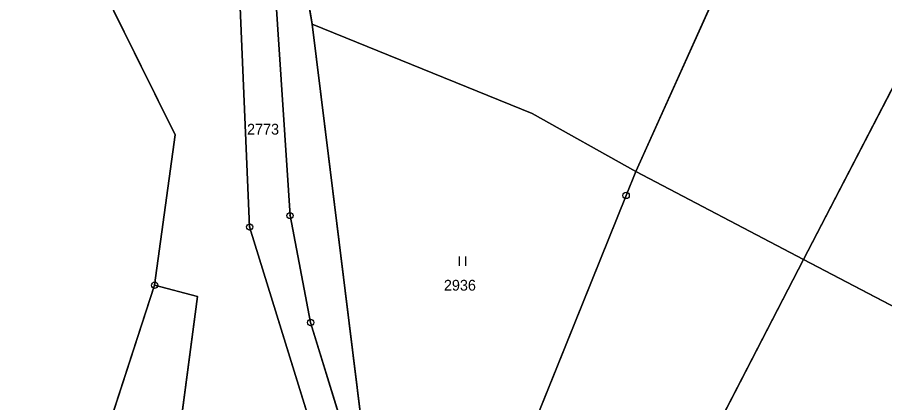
# Model space of a CAD drawing. Extents: x -689422 to -685210, y -987725 to -982160.
# Drawn here: x -686131.3 to -685994.3, y -985953.3 to -985892.5 of the extents above; entities that cross this region are included whole.
import ezdxf

# ---------------------------------------------------------------- set-up
doc = ezdxf.new("R2010")
doc.units = 0
for name, color, linetype in [('KN_Hranice_parcel', 7, 'Continuous'), ('KN_Parcelni cisla', 7, 'Continuous'), ('KN_Polygon parcely', 7, 'Continuous'), ('KN_POZEMKY_ORNA PUDA', 7, 'Continuous'), ('KN_POZEMKY_OSTATNI PLOCHA', 7, 'Continuous'), ('KN_POZEMKY_TTP', 7, 'Continuous'), ('KN_VYUZITI_14_ostatni plocha_dráha', 7, 'Continuous'), ('KN_VYUZITI_17_ostatni plocha_ostatni komunikace', 7, 'Continuous'), ('KN_VYUZITI_26_ostatni plocha_jina plocha', 7, 'Continuous'), ('KN_Značky bodu BP', 7, 'Continuous'), ('KN_Značky kultur', 7, 'Continuous')]:
    doc.layers.add(name, color=color, linetype=linetype)

msp = doc.modelspace()

# ---------------------------------------------------------------- linework, layer by layer
at = {"layer": 'KN_Hranice_parcel'}
for p, q in [((-686084.74, -985893.57), (-686074.75, -985973.83)), ((-686007.1, -985930.7), (-686033.6, -985916.85)), ((-686007.1, -985930.7), (-685969.8, -985950.2)), ((-686109.6, -985934.77), (-686126.79, -985987.51))]:
    msp.add_line(p, q, dxfattribs=at)
for points in [[(-685862.14, -985651.37), (-685940.84, -985803.04), (-686007.1, -985930.7)], [(-686000.84, -985852.53), (-686012.93, -985846.75), (-686027.39, -985838.92), (-686052.1, -985821.5), (-686066.93, -985815.15), (-686084.32, -985811.32), (-686101.95, -985804.21), (-686104.49, -985817.17), (-686097.73, -985849.89), (-686088.97, -985867.6), (-686084.74, -985893.57)], [(-686074.75, -985973.83), (-686084.96, -985940.65), (-686088.21, -985923.78), (-686090.44, -985889.6), (-686116.62, -985817.66)], [(-686033.6, -985916.85), (-686017.02, -985880.05), (-686000.84, -985852.53)], [(-686104.75, -985872.98), (-686096.11, -985890.94), (-686094.6, -985925.58), (-686078.74, -985976.87), (-686077.82, -986005.63)], [(-686109.6, -985934.77), (-686106.33, -985911.04), (-686122.45, -985878.56)], [(-686033.6, -985916.85), (-686049.96, -985907.66), (-686084.74, -985893.57)], [(-686069.92, -986006.85), (-686035.13, -985920.61), (-686033.6, -985916.85)], [(-686007.1, -985930.7), (-686022.4, -985960.19), (-686050.98, -986015.26)], [(-686106.66, -985965.56), (-686102.82, -985936.55), (-686109.6, -985934.77)]]:
    msp.add_lwpolyline(points, dxfattribs=at)
at = {"layer": 'KN_Polygon parcely'}
for points in [[(-686000.84, -985852.53), (-686017.02, -985880.05), (-686033.6, -985916.85), (-686007.1, -985930.7), (-685940.84, -985803.04), (-685862.14, -985651.37), (-685866.82, -985650.65), (-685871.2, -985648.73), (-685934.3, -985730.94), (-685988.85, -985800.53), (-686002.41, -985821.3), (-686011.22, -985834.09), (-686013.69, -985837.67), (-686014.82, -985839.31)], [(-686111.18, -985805.32), (-686116.62, -985817.66), (-686090.44, -985889.6), (-686088.21, -985923.78), (-686084.96, -985940.65), (-686074.75, -985973.83), (-686084.74, -985893.57), (-686088.97, -985867.6), (-686097.73, -985849.89), (-686104.49, -985817.17), (-686101.95, -985804.21), (-686084.32, -985811.32), (-686066.93, -985815.15), (-686052.1, -985821.5), (-686027.39, -985838.92), (-686012.93, -985846.75), (-686000.84, -985852.53), (-686014.82, -985839.31), (-686013.69, -985837.67), (-686046.02, -985820.9), (-686059.9, -985814.48), (-686076.65, -985807.64), (-686107.06, -985795.93)], [(-686101.95, -985804.21), (-686104.49, -985817.17), (-686097.73, -985849.89), (-686088.97, -985867.6), (-686084.74, -985893.57), (-686049.96, -985907.66), (-686033.6, -985916.85), (-686017.02, -985880.05), (-686000.84, -985852.53), (-686012.93, -985846.75), (-686027.39, -985838.92), (-686052.1, -985821.5), (-686066.93, -985815.15), (-686084.32, -985811.32)], [(-686106.86, -985853.08), (-686104.75, -985872.98), (-686096.11, -985890.94), (-686094.6, -985925.58), (-686078.74, -985976.87), (-686077.82, -986005.63), (-686077.89, -986020.76), (-686073.8, -986018.41), (-686074.75, -985973.83), (-686084.96, -985940.65), (-686088.21, -985923.78), (-686090.44, -985889.6), (-686116.62, -985817.66)], [(-686122.45, -985878.56), (-686128.57, -985843.07), (-686138.45, -985874.09), (-686143.08, -985886.34), (-686143.63, -985899.91), (-686152.48, -985921.28), (-686173.39, -985969.43), (-686153.74, -985974.71), (-686126.79, -985987.51), (-686109.6, -985934.77), (-686106.33, -985911.04)], [(-686033.6, -985916.85), (-686049.96, -985907.66), (-686084.74, -985893.57), (-686074.75, -985973.83), (-686069.92, -986006.85), (-686035.13, -985920.61)], [(-686033.6, -985916.85), (-686035.13, -985920.61), (-686069.92, -986006.85), (-686060.2, -986009.4), (-686050.98, -986015.26), (-686022.4, -985960.19), (-686007.1, -985930.7)], [(-685976.1, -985976.15), (-685970.83, -985955.03), (-685969.8, -985950.2), (-686007.1, -985930.7), (-686022.4, -985960.19), (-686050.98, -986015.26), (-686018.2, -986036.1)], [(-686102.82, -985936.55), (-686109.6, -985934.77), (-686126.79, -985987.51), (-686120.23, -985990.58), (-686109.11, -985995.83), (-686106.66, -985965.56)]]:
    msp.add_lwpolyline(points, close=True, dxfattribs=at)
for points in [[(-685940.84, -985803.04), (-686007.1, -985930.7), (-685969.8, -985950.2)], [(-686122.45, -985878.56), (-686106.33, -985911.04), (-686109.6, -985934.77), (-686102.82, -985936.55), (-686106.66, -985965.56), (-686109.11, -985995.83), (-686109.37, -985999.01), (-686116.8, -985996.28), (-686113.71, -986000.64), (-686109.71, -986003.16), (-686110.07, -986007.66), (-686110.64, -986014.69), (-686107.27, -986030.96), (-686107.18, -986031.4), (-686109.48, -986035.97), (-686114.32, -986045.61), (-686119.49, -986062.91), (-686121.15, -986068.47)], [(-686080.31, -986071.35), (-686079.12, -986059.69), (-686078.57, -986043.94), (-686078.43, -986039.91), (-686077.91, -986024.8), (-686077.89, -986020.76), (-686077.82, -986005.63), (-686078.74, -985976.87), (-686094.6, -985925.58), (-686096.11, -985890.94)]]:
    msp.add_lwpolyline(points, dxfattribs=at)
at = {"layer": 'KN_POZEMKY_ORNA PUDA'}
for p, q in [((-685940.84, -985803.04), (-686007.1, -985930.7)), ((-686007.1, -985930.7), (-685940.84, -985803.04)), ((-686084.74, -985893.57), (-686088.97, -985867.6)), ((-686017.02, -985880.05), (-686033.6, -985916.85)), ((-686033.6, -985916.85), (-686017.02, -985880.05)), ((-686049.96, -985907.66), (-686084.74, -985893.57)), ((-686033.6, -985916.85), (-686049.96, -985907.66)), ((-686007.1, -985930.7), (-686033.6, -985916.85)), ((-685969.8, -985950.2), (-686007.1, -985930.7))]:
    msp.add_line(p, q, dxfattribs=at)
at = {"layer": 'KN_POZEMKY_OSTATNI PLOCHA'}
for p, q in [((-686088.97, -985867.6), (-686084.74, -985893.57)), ((-686106.33, -985911.04), (-686122.45, -985878.56)), ((-686088.21, -985923.78), (-686090.44, -985889.6)), ((-686090.44, -985889.6), (-686088.21, -985923.78)), ((-686096.11, -985890.94), (-686094.6, -985925.58)), ((-686094.6, -985925.58), (-686096.11, -985890.94)), ((-686084.74, -985893.57), (-686074.75, -985973.83)), ((-686109.6, -985934.77), (-686106.33, -985911.04)), ((-686084.96, -985940.65), (-686088.21, -985923.78)), ((-686088.21, -985923.78), (-686084.96, -985940.65)), ((-686094.6, -985925.58), (-686078.74, -985976.87)), ((-686078.74, -985976.87), (-686094.6, -985925.58)), ((-686102.82, -985936.55), (-686109.6, -985934.77)), ((-686106.66, -985965.56), (-686102.82, -985936.55)), ((-686074.75, -985973.83), (-686084.96, -985940.65)), ((-686084.96, -985940.65), (-686074.75, -985973.83))]:
    msp.add_line(p, q, dxfattribs=at)
at = {"layer": 'KN_POZEMKY_TTP'}
for p, q in [((-686122.45, -985878.56), (-686106.33, -985911.04)), ((-686074.75, -985973.83), (-686084.74, -985893.57)), ((-686084.74, -985893.57), (-686049.96, -985907.66)), ((-686049.96, -985907.66), (-686033.6, -985916.85)), ((-686106.33, -985911.04), (-686109.6, -985934.77)), ((-686033.6, -985916.85), (-686035.13, -985920.61)), ((-686035.13, -985920.61), (-686033.6, -985916.85)), ((-686033.6, -985916.85), (-686007.1, -985930.7)), ((-686035.13, -985920.61), (-686069.92, -986006.85)), ((-686069.92, -986006.85), (-686035.13, -985920.61)), ((-686007.1, -985930.7), (-686022.4, -985960.19)), ((-686022.4, -985960.19), (-686007.1, -985930.7)), ((-686007.1, -985930.7), (-685969.8, -985950.2)), ((-686126.79, -985987.51), (-686109.6, -985934.77)), ((-686109.6, -985934.77), (-686126.79, -985987.51)), ((-686109.6, -985934.77), (-686102.82, -985936.55)), ((-686102.82, -985936.55), (-686106.66, -985965.56))]:
    msp.add_line(p, q, dxfattribs=at)
at = {"layer": 'KN_VYUZITI_14_ostatni plocha_dráha'}
for p, q in [((-686106.33, -985911.04), (-686122.45, -985878.56)), ((-686096.11, -985890.94), (-686094.6, -985925.58)), ((-686109.6, -985934.77), (-686106.33, -985911.04)), ((-686094.6, -985925.58), (-686078.74, -985976.87)), ((-686102.82, -985936.55), (-686109.6, -985934.77)), ((-686106.66, -985965.56), (-686102.82, -985936.55))]:
    msp.add_line(p, q, dxfattribs=at)
at = {"layer": 'KN_VYUZITI_17_ostatni plocha_ostatni komunikace'}
for p, q in [((-686090.44, -985889.6), (-686088.21, -985923.78)), ((-686094.6, -985925.58), (-686096.11, -985890.94)), ((-686088.21, -985923.78), (-686084.96, -985940.65)), ((-686078.74, -985976.87), (-686094.6, -985925.58)), ((-686084.96, -985940.65), (-686074.75, -985973.83))]:
    msp.add_line(p, q, dxfattribs=at)
at = {"layer": 'KN_VYUZITI_26_ostatni plocha_jina plocha'}
for p, q in [((-686088.97, -985867.6), (-686084.74, -985893.57)), ((-686088.21, -985923.78), (-686090.44, -985889.6)), ((-686084.74, -985893.57), (-686074.75, -985973.83)), ((-686084.96, -985940.65), (-686088.21, -985923.78)), ((-686074.75, -985973.83), (-686084.96, -985940.65))]:
    msp.add_line(p, q, dxfattribs=at)
at = {"layer": 'KN_Značky bodu BP'}
for centre, radius in [((-686035.13, -985920.61), 0.5), ((-686035.13, -985920.61), 0.0303), ((-686088.21, -985923.78), 0.5), ((-686088.21, -985923.78), 0.0303), ((-686094.6, -985925.58), 0.5), ((-686094.6, -985925.58), 0.0303), ((-686109.6, -985934.77), 0.5), ((-686109.6, -985934.77), 0.0303), ((-686084.96, -985940.65), 0.5), ((-686084.96, -985940.65), 0.0303)]:
    msp.add_circle(centre, radius, dxfattribs=at)
at = {"layer": 'KN_Značky kultur'}
for p, q in [((-686061.43, -985931.72), (-686061.43, -985930.22)), ((-686060.43, -985931.72), (-686060.43, -985930.22))]:
    msp.add_line(p, q, dxfattribs=at)

# ---------------------------------------------------------------- texts
at = {"layer": 'KN_Parcelni cisla'}
for s, p in [('2773', (-686095, -985911)), ('2936', (-686063.91, -985935.62))]:
    msp.add_text(s, height=1.7, dxfattribs=at).set_placement(p)

doc.saveas('drawing.dxf')
